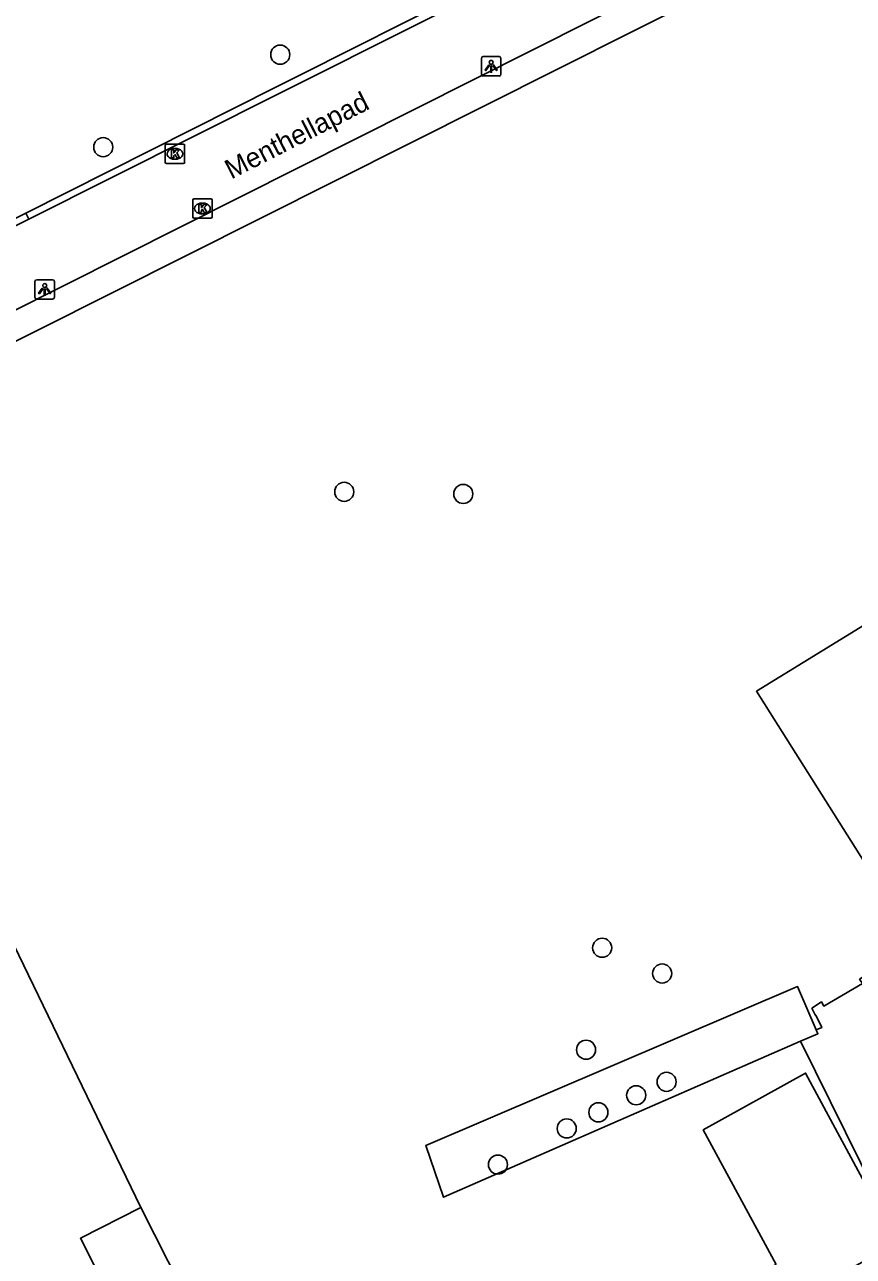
# Model space of a CAD drawing. Extents: x 162347 to 162868, y 381221 to 381813.
# Drawn here: x 162507 to 162549.4, y 381421.7 to 381484.8 of the extents above; entities that cross this region are included whole.
import ezdxf

# ---------------------------------------------------------------- set-up
doc = ezdxf.new("R2010")
doc.units = 0
for name, color, linetype in [('IMGEO_Boom', 7, 'Continuous'), ('IMGEO_Groenvoorziening', 7, 'Continuous'), ('IMGEO_Hek', 7, 'Continuous'), ('IMGEO_Kolk', 7, 'Continuous'), ('IMGEO_Lichtpunt', 7, 'Continuous'), ('IMGEO_Openbare_ruimte_label', 7, 'Continuous'), ('IMGEO_Pand', 7, 'Continuous'), ('IMGEO_Parkeervlak_open', 7, 'Continuous'), ('IMGEO_Rijbaan_lokaal_gesloten', 7, 'Continuous'), ('IMGEO_Voetpad_open', 7, 'Continuous')]:
    doc.layers.add(name, color=color, linetype=linetype)

msp = doc.modelspace()

# ---------------------------------------------------------------- linework, layer by layer
at = {"layer": 'IMGEO_Boom'}
for centre in [(162520.058, 381483.267), (162510.99, 381478.529), (162523.337, 381460.878), (162529.433, 381460.769), (162536.548, 381437.529), (162539.624, 381436.21), (162535.725, 381432.308), (162539.849, 381430.664), (162538.293, 381429.975), (162536.354, 381429.101), (162534.734, 381428.277), (162531.21, 381426.425)]:
    msp.add_circle(centre, 0.489, dxfattribs=at)
at = {"layer": 'IMGEO_Groenvoorziening'}
for points in [[(162549.201, 381496.403), (162543.007, 381493.282), (162528.998, 381486.221), (162521.134, 381482.258), (162519.835, 381481.603), (162507.027, 381475.147)], [(162560.659, 381495.777), (162538.071, 381484.442), (162500, 381465.338), (162494.068, 381462.441)], [(162507.027, 381475.147), (162503.84, 381473.541)], [(162507.027, 381475.147), (162507.173, 381474.837)], [(162561.304, 381470.306), (162550.724, 381463.648), (162554.763, 381457.01), (162544.461, 381450.664), (162552.634, 381437.722)], [(162512.923, 381424.22), (162502.662, 381445.418), (162502.674, 381445.558), (162501.325, 381448.372), (162501.075, 381448.315), (162496.664, 381457.154)], [(162546.716, 381432.738), (162528.414, 381424.756), (162527.509, 381427.397), (162546.558, 381435.544), (162547.509, 381433.329)]]:
    msp.add_lwpolyline(points, dxfattribs=at)
at = {"layer": 'IMGEO_Hek'}
msp.add_lwpolyline([(162507.027, 381475.147), (162507.173, 381474.837)], dxfattribs=at)
at = {"layer": 'IMGEO_Kolk'}
for p, q in [((162514.236, 381478.69), (162515.088, 381478.69)), ((162514.161, 381477.764), (162514.161, 381478.616)), ((162514.649, 381478.47), (162514.674, 381478.47)), ((162515.162, 381478.616), (162515.162, 381477.764)), ((162515.088, 381477.69), (162514.236, 381477.69)), ((162514.672, 381477.91), (162514.647, 381477.91)), ((162515.573, 381474.962), (162515.573, 381475.814)), ((162515.648, 381475.888), (162516.5, 381475.888)), ((162516.061, 381475.668), (162516.086, 381475.668)), ((162516.574, 381475.814), (162516.574, 381474.962)), ((162516.5, 381474.888), (162515.648, 381474.888)), ((162516.084, 381475.108), (162516.059, 381475.108))]:
    msp.add_line(p, q, dxfattribs=at)
for points in [[(162514.236, 381478.69), (162515.088, 381478.69)], [(162514.161, 381477.764), (162514.161, 381478.616)], [(162514.482, 381478.39), (162514.605, 381478.39), (162514.605, 381478.239), (162514.735, 381478.39), (162514.899, 381478.39), (162514.753, 381478.239), (162514.906, 381477.99), (162514.754, 381477.99), (162514.669, 381478.154), (162514.605, 381478.087), (162514.605, 381477.99), (162514.482, 381477.99), (162514.482, 381478.39)], [(162515.162, 381478.616), (162515.162, 381477.764)], [(162515.088, 381477.69), (162514.236, 381477.69)], [(162515.573, 381474.962), (162515.573, 381475.814)], [(162515.648, 381475.888), (162516.5, 381475.888)], [(162515.894, 381475.588), (162516.017, 381475.588), (162516.017, 381475.437), (162516.147, 381475.588), (162516.311, 381475.588), (162516.165, 381475.437), (162516.318, 381475.188), (162516.166, 381475.188), (162516.081, 381475.352), (162516.017, 381475.285), (162516.017, 381475.188), (162515.894, 381475.188), (162515.894, 381475.588)], [(162516.574, 381475.814), (162516.574, 381474.962)], [(162516.5, 381474.888), (162515.648, 381474.888)]]:
    msp.add_lwpolyline(points, dxfattribs=at)
for centre, start, end in [((162514.238, 381478.614), 91.55205, 178.44795), ((162514.238, 381478.614), 91.55205, 178.44795), ((162515.086, 381478.614), 1.55205, 88.44795), ((162515.086, 381478.614), 1.55205, 88.44795), ((162514.238, 381477.766), 181.55205, 268.44795), ((162514.238, 381477.766), 181.55205, 268.44795), ((162515.086, 381477.766), 271.55205, 358.44795), ((162515.086, 381477.766), 271.55205, 358.44795), ((162515.65, 381475.812), 91.55205, 178.44795), ((162515.65, 381475.812), 91.55205, 178.44795), ((162516.498, 381475.812), 1.55205, 88.44795), ((162516.498, 381475.812), 1.55205, 88.44795), ((162515.65, 381474.964), 181.55205, 268.44795), ((162515.65, 381474.964), 181.55205, 268.44795), ((162516.498, 381474.964), 271.55205, 358.44795), ((162516.498, 381474.964), 271.55205, 358.44795)]:
    msp.add_arc(centre, 0.0765, start, end, dxfattribs=at)
for centre, major_axis, ratio, start_param, end_param in [((162514.648, 381478.19), (-0.387, 0.002), 0.722429, 4.712389, 7.853982), ((162514.673, 381478.19), (-0.39, 0.002), 0.717154, 1.570796, 4.712389), ((162516.06, 381475.388), (-0.387, 0.002), 0.722429, 4.712389, 7.853982), ((162516.085, 381475.388), (-0.39, 0.002), 0.717154, 1.570796, 4.712389)]:
    msp.add_ellipse(centre, major_axis=major_axis, ratio=ratio, start_param=start_param, end_param=end_param, dxfattribs=at)
at = {"layer": 'IMGEO_Lichtpunt'}
for p, q in [((162530.365, 381483.076), (162530.365, 381482.269)), ((162530.365, 381483.076), (162530.365, 381482.269)), ((162531.267, 381483.171), (162530.459, 381483.171)), ((162531.267, 381483.171), (162530.459, 381483.171)), ((162531.361, 381482.269), (162531.361, 381483.076)), ((162531.361, 381482.269), (162531.361, 381483.076)), ((162530.459, 381482.175), (162531.267, 381482.175)), ((162530.459, 381482.175), (162531.267, 381482.175)), ((162508.397, 381471.743), (162507.589, 381471.743)), ((162508.397, 381471.743), (162507.589, 381471.743)), ((162507.495, 381471.648), (162507.495, 381470.841)), ((162507.495, 381471.648), (162507.495, 381470.841)), ((162508.491, 381470.841), (162508.491, 381471.648)), ((162508.491, 381470.841), (162508.491, 381471.648)), ((162507.589, 381470.747), (162508.397, 381470.747)), ((162507.589, 381470.747), (162508.397, 381470.747))]:
    msp.add_line(p, q, dxfattribs=at)
for points in [[(162530.739, 381482.74), (162530.778, 381482.712), (162530.59, 381482.45), (162530.552, 381482.477), (162530.739, 381482.74)], [(162530.841, 381482.692), (162530.888, 381482.692), (162530.888, 381482.37), (162530.841, 381482.37), (162530.841, 381482.692)], [(162530.951, 381482.712), (162530.989, 381482.739), (162531.176, 381482.477), (162531.137, 381482.449), (162530.951, 381482.712)], [(162507.869, 381471.312), (162507.908, 381471.284), (162507.72, 381471.022), (162507.682, 381471.049), (162507.869, 381471.312)], [(162507.971, 381471.264), (162508.018, 381471.264), (162508.018, 381470.942), (162507.971, 381470.942), (162507.971, 381471.264)], [(162508.081, 381471.284), (162508.119, 381471.311), (162508.306, 381471.049), (162508.267, 381471.021), (162508.081, 381471.284)]]:
    msp.add_lwpolyline(points, dxfattribs=at)
for centre in [(162530.864, 381482.874), (162507.994, 381471.446)]:
    msp.add_circle(centre, 0.0994, dxfattribs=at)
for centre, start, end in [((162530.459, 381483.076), 90, 180), ((162530.459, 381483.076), 90, 180), ((162531.267, 381483.076), 0, 90), ((162531.267, 381483.076), 0, 90), ((162530.459, 381482.269), 180, 270), ((162530.459, 381482.269), 180, 270), ((162531.267, 381482.269), 270, 0), ((162531.267, 381482.269), 270, 360), ((162507.589, 381471.648), 90, 180), ((162507.589, 381471.648), 90, 180), ((162508.397, 381471.648), 0, 90), ((162508.397, 381471.648), 0, 90), ((162507.589, 381470.841), 180, 270), ((162507.589, 381470.841), 180, 270), ((162508.397, 381470.841), 270, 0), ((162508.397, 381470.841), 270, 360)]:
    msp.add_arc(centre, 0.0946, start, end, dxfattribs=at)
at = {"layer": 'IMGEO_Pand'}
for points in [[(162515.697, 381418.727), (162512.593, 381417.159), (162509.819, 381422.652), (162512.923, 381424.22)], [(162512.923, 381424.22), (162515.697, 381418.727)]]:
    msp.add_lwpolyline(points, dxfattribs=at)
at = {"layer": 'IMGEO_Parkeervlak_open'}
msp.add_lwpolyline([(162545.47, 381421.311), (162541.728, 381428.198), (162546.973, 381431.115), (162551.651, 381422.432), (162536.054, 381413.606), (162534.87, 381415.667), (162545.47, 381421.311)], dxfattribs=at)
at = {"layer": 'IMGEO_Rijbaan_lokaal_gesloten'}
for points in [[(162547.509, 381433.329), (162547.8, 381433.443), (162547.525, 381434.003), (162547.44, 381434.134), (162547.291, 381434.43), (162547.779, 381434.758), (162547.898, 381434.544), (162549.879, 381435.692), (162549.738, 381435.916), (162550.185, 381436.215)], [(162547.509, 381433.329), (162547.598, 381433.122), (162546.716, 381432.738)], [(162551.316, 381423.428), (162546.716, 381432.738)]]:
    msp.add_lwpolyline(points, dxfattribs=at)
at = {"layer": 'IMGEO_Voetpad_open'}
for points in [[(162494.068, 381462.441), (162494.61, 381464.221), (162500, 381466.932), (162559.862, 381497.036)], [(162549.397, 381496.018), (162549.3, 381495.97), (162520.002, 381481.273), (162507.173, 381474.837)], [(162507.173, 381474.837), (162503.991, 381473.241)]]:
    msp.add_lwpolyline(points, dxfattribs=at)

# ---------------------------------------------------------------- texts
at = {"layer": 'IMGEO_Openbare_ruimte_label'}
msp.add_text('Menthellapad', height=1, rotation=27.05168, dxfattribs=at).set_placement((162517.551, 381476.869))

doc.saveas('drawing.dxf')
